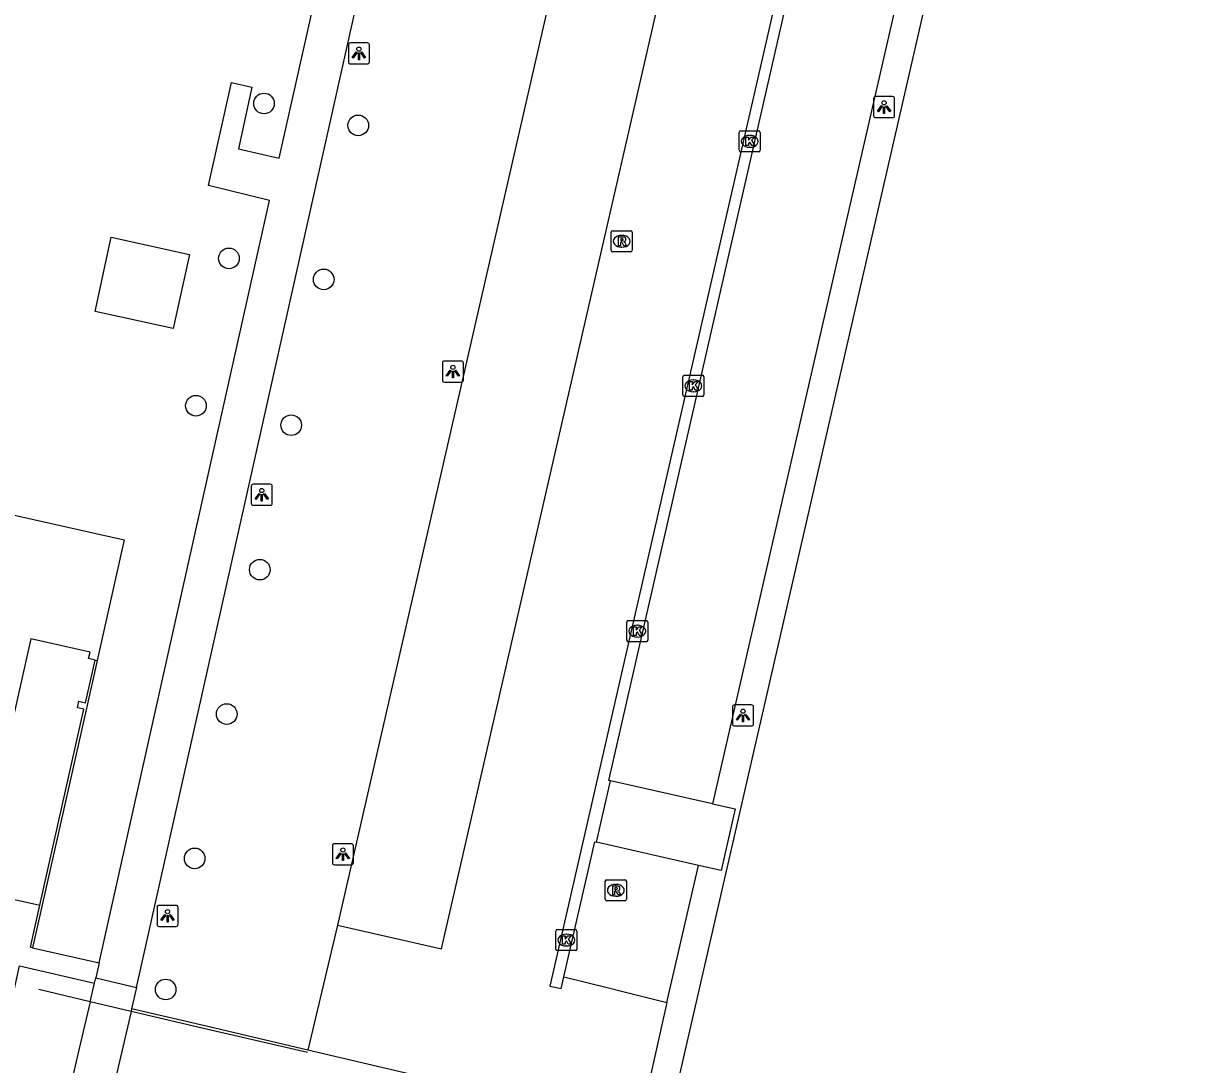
# Model space of a CAD drawing. Extents: x 161771 to 163125, y 382479 to 383177.
# Drawn here: x 162811.2 to 162866.2, y 382657.6 to 382706.9 of the extents above; entities that cross this region are included whole.
import ezdxf

# ---------------------------------------------------------------- set-up
doc = ezdxf.new("R2010")
doc.units = 0
for name, color, linetype in [('IMGEO_Boom', 7, 'Continuous'), ('IMGEO_Kolk', 7, 'Continuous'), ('IMGEO_Lichtpunt', 7, 'Continuous'), ('IMGEO_Muur', 7, 'Continuous'), ('IMGEO_Pand', 7, 'Continuous'), ('IMGEO_Parkeervlak_open', 7, 'Continuous'), ('IMGEO_Rijbaan_lokaal_open', 7, 'Continuous'), ('IMGEO_Rioolput', 7, 'Continuous'), ('IMGEO_Voetpad_gesloten', 7, 'Continuous'), ('IMGEO_Voetpad_op_trap', 7, 'Continuous'), ('IMGEO_Voetpad_open', 7, 'Continuous')]:
    doc.layers.add(name, color=color, linetype=linetype)

msp = doc.modelspace()

# ---------------------------------------------------------------- linework, layer by layer
at = {"layer": 'IMGEO_Boom'}
for centre in [(162822.644, 382703.13), (162827.11, 382702.091), (162820.982, 382695.787), (162825.473, 382694.791), (162819.416, 382688.806), (162823.933, 382687.885), (162822.445, 382681.04), (162820.876, 382674.198), (162819.357, 382667.357), (162817.982, 382661.148)]:
    msp.add_circle(centre, 0.489, dxfattribs=at)
at = {"layer": 'IMGEO_Kolk'}
for p, q in [((162845.167, 382700.909), (162845.167, 382701.761)), ((162845.242, 382701.835), (162846.094, 382701.835)), ((162846.168, 382701.761), (162846.168, 382700.909)), ((162845.655, 382701.615), (162845.68, 382701.615)), ((162846.094, 382700.835), (162845.242, 382700.835)), ((162845.678, 382701.055), (162845.653, 382701.055)), ((162842.495, 382689.323), (162842.495, 382690.175)), ((162842.57, 382690.249), (162843.422, 382690.249)), ((162843.496, 382690.175), (162843.496, 382689.323)), ((162842.983, 382690.029), (162843.008, 382690.029)), ((162843.422, 382689.249), (162842.57, 382689.249)), ((162843.006, 382689.469), (162842.981, 382689.469)), ((162839.911, 382678.627), (162840.763, 382678.627)), ((162839.836, 382677.701), (162839.836, 382678.553)), ((162840.324, 382678.407), (162840.349, 382678.407)), ((162840.837, 382678.553), (162840.837, 382677.701)), ((162840.763, 382677.627), (162839.911, 382677.627)), ((162840.347, 382677.847), (162840.322, 382677.847)), ((162836.475, 382663.064), (162836.475, 382663.916)), ((162836.55, 382663.99), (162837.402, 382663.99)), ((162837.476, 382663.916), (162837.476, 382663.064)), ((162836.963, 382663.77), (162836.988, 382663.77)), ((162837.402, 382662.99), (162836.55, 382662.99)), ((162836.986, 382663.21), (162836.961, 382663.21))]:
    msp.add_line(p, q, dxfattribs=at)
for points in [[(162845.167, 382700.909), (162845.167, 382701.761)], [(162845.242, 382701.835), (162846.094, 382701.835)], [(162846.168, 382701.761), (162846.168, 382700.909)], [(162845.488, 382701.535), (162845.611, 382701.535), (162845.611, 382701.384), (162845.741, 382701.535), (162845.905, 382701.535), (162845.759, 382701.384), (162845.912, 382701.135), (162845.76, 382701.135), (162845.675, 382701.299), (162845.611, 382701.232), (162845.611, 382701.135), (162845.488, 382701.135), (162845.488, 382701.535)], [(162846.094, 382700.835), (162845.242, 382700.835)], [(162842.495, 382689.323), (162842.495, 382690.175)], [(162842.57, 382690.249), (162843.422, 382690.249)], [(162843.496, 382690.175), (162843.496, 382689.323)], [(162842.816, 382689.949), (162842.939, 382689.949), (162842.939, 382689.798), (162843.069, 382689.949), (162843.233, 382689.949), (162843.087, 382689.798), (162843.24, 382689.549), (162843.088, 382689.549), (162843.003, 382689.713), (162842.939, 382689.646), (162842.939, 382689.549), (162842.816, 382689.549), (162842.816, 382689.949)], [(162843.422, 382689.249), (162842.57, 382689.249)], [(162839.911, 382678.627), (162840.763, 382678.627)], [(162839.836, 382677.701), (162839.836, 382678.553)], [(162840.157, 382678.327), (162840.28, 382678.327), (162840.28, 382678.176), (162840.41, 382678.327), (162840.574, 382678.327), (162840.428, 382678.176), (162840.581, 382677.927), (162840.429, 382677.927), (162840.344, 382678.091), (162840.28, 382678.024), (162840.28, 382677.927), (162840.157, 382677.927), (162840.157, 382678.327)], [(162840.837, 382678.553), (162840.837, 382677.701)], [(162840.763, 382677.627), (162839.911, 382677.627)], [(162836.475, 382663.064), (162836.475, 382663.916)], [(162836.55, 382663.99), (162837.402, 382663.99)], [(162837.476, 382663.916), (162837.476, 382663.064)], [(162836.796, 382663.69), (162836.919, 382663.69), (162836.919, 382663.539), (162837.049, 382663.69), (162837.213, 382663.69), (162837.067, 382663.539), (162837.22, 382663.29), (162837.068, 382663.29), (162836.983, 382663.454), (162836.919, 382663.387), (162836.919, 382663.29), (162836.796, 382663.29), (162836.796, 382663.69)], [(162837.402, 382662.99), (162836.55, 382662.99)]]:
    msp.add_lwpolyline(points, dxfattribs=at)
for centre, start, end in [((162845.244, 382701.759), 91.552, 178.448), ((162845.244, 382701.759), 91.552, 178.448), ((162846.092, 382701.759), 1.552, 88.448), ((162846.092, 382701.759), 1.552, 88.448), ((162845.244, 382700.911), 181.552, 268.448), ((162845.244, 382700.911), 181.552, 268.448), ((162846.092, 382700.911), 271.552, 358.448), ((162846.092, 382700.911), 271.552, 358.448), ((162842.572, 382690.173), 91.552, 178.448), ((162842.572, 382690.173), 91.552, 178.448), ((162843.42, 382690.173), 1.552, 88.448), ((162843.42, 382690.173), 1.552, 88.448), ((162842.572, 382689.325), 181.552, 268.448), ((162842.572, 382689.325), 181.552, 268.448), ((162843.42, 382689.325), 271.552, 358.448), ((162843.42, 382689.325), 271.552, 358.448), ((162839.913, 382678.551), 91.552, 178.448), ((162839.913, 382678.551), 91.552, 178.448), ((162840.761, 382678.551), 1.552, 88.448), ((162840.761, 382678.551), 1.552, 88.448), ((162839.913, 382677.703), 181.552, 268.448), ((162839.913, 382677.703), 181.552, 268.448), ((162840.761, 382677.703), 271.552, 358.448), ((162840.761, 382677.703), 271.552, 358.448), ((162836.552, 382663.914), 91.552, 178.448), ((162836.552, 382663.914), 91.552, 178.448), ((162837.4, 382663.914), 1.552, 88.448), ((162837.4, 382663.914), 1.552, 88.448), ((162836.552, 382663.066), 181.552, 268.448), ((162836.552, 382663.066), 181.552, 268.448), ((162837.4, 382663.066), 271.552, 358.448), ((162837.4, 382663.066), 271.552, 358.448)]:
    msp.add_arc(centre, 0.0765, start, end, dxfattribs=at)
for centre, major_axis, ratio, start_param, end_param in [((162845.654, 382701.335), (-0.387, 0.002), 0.722429, 4.712389, 7.853982), ((162845.679, 382701.335), (-0.39, 0.002), 0.717154, 1.570796, 4.712389), ((162842.982, 382689.749), (-0.387, 0.002), 0.722429, 4.712389, 7.853982), ((162843.007, 382689.749), (-0.39, 0.002), 0.717154, 1.570796, 4.712389), ((162840.323, 382678.127), (-0.387, 0.002), 0.722429, 4.712389, 7.853982), ((162840.348, 382678.127), (-0.39, 0.002), 0.717154, 1.570796, 4.712389), ((162836.962, 382663.49), (-0.387, 0.002), 0.722429, 4.712389, 7.853982), ((162836.987, 382663.49), (-0.39, 0.002), 0.717154, 1.570796, 4.712389)]:
    msp.add_ellipse(centre, major_axis=major_axis, ratio=ratio, start_param=start_param, end_param=end_param, dxfattribs=at)
at = {"layer": 'IMGEO_Lichtpunt'}
for p, q in [((162826.642, 382705.905), (162826.642, 382705.098)), ((162826.642, 382705.905), (162826.642, 382705.098)), ((162827.544, 382706), (162826.736, 382706)), ((162827.544, 382706), (162826.736, 382706)), ((162827.638, 382705.098), (162827.638, 382705.905)), ((162827.638, 382705.098), (162827.638, 382705.905)), ((162826.736, 382705.004), (162827.544, 382705.004)), ((162826.736, 382705.004), (162827.544, 382705.004)), ((162851.54, 382703.361), (162851.54, 382702.554)), ((162851.54, 382703.361), (162851.54, 382702.554)), ((162852.442, 382703.456), (162851.634, 382703.456)), ((162852.442, 382703.456), (162851.634, 382703.456)), ((162852.536, 382702.554), (162852.536, 382703.361)), ((162852.536, 382702.554), (162852.536, 382703.361)), ((162851.634, 382702.46), (162852.442, 382702.46)), ((162851.634, 382702.46), (162852.442, 382702.46)), ((162831.098, 382690.829), (162831.098, 382690.022)), ((162831.098, 382690.829), (162831.098, 382690.022)), ((162832, 382690.924), (162831.192, 382690.924)), ((162832, 382690.924), (162831.192, 382690.924)), ((162832.094, 382690.022), (162832.094, 382690.829)), ((162832.094, 382690.022), (162832.094, 382690.829)), ((162831.192, 382689.928), (162832, 382689.928)), ((162831.192, 382689.928), (162832, 382689.928)), ((162822.039, 382684.99), (162822.039, 382684.183)), ((162822.039, 382684.99), (162822.039, 382684.183)), ((162822.941, 382685.085), (162822.133, 382685.085)), ((162822.941, 382685.085), (162822.133, 382685.085)), ((162823.035, 382684.183), (162823.035, 382684.99)), ((162823.035, 382684.183), (162823.035, 382684.99)), ((162822.133, 382684.089), (162822.941, 382684.089)), ((162822.133, 382684.089), (162822.941, 382684.089)), ((162844.85, 382674.535), (162844.85, 382673.728)), ((162844.85, 382674.535), (162844.85, 382673.728)), ((162845.752, 382674.63), (162844.944, 382674.63)), ((162845.752, 382674.63), (162844.944, 382674.63)), ((162845.846, 382673.728), (162845.846, 382674.535)), ((162845.846, 382673.728), (162845.846, 382674.535)), ((162844.944, 382673.634), (162845.752, 382673.634)), ((162844.944, 382673.634), (162845.752, 382673.634)), ((162825.884, 382667.958), (162825.884, 382667.151)), ((162825.884, 382667.958), (162825.884, 382667.151)), ((162826.786, 382668.053), (162825.978, 382668.053)), ((162826.786, 382668.053), (162825.978, 382668.053)), ((162826.88, 382667.151), (162826.88, 382667.958)), ((162826.88, 382667.151), (162826.88, 382667.958)), ((162825.978, 382667.057), (162826.786, 382667.057)), ((162825.978, 382667.057), (162826.786, 382667.057)), ((162817.572, 382665.04), (162817.572, 382664.233)), ((162817.572, 382665.04), (162817.572, 382664.233)), ((162818.474, 382665.135), (162817.666, 382665.135)), ((162818.474, 382665.135), (162817.666, 382665.135)), ((162818.568, 382664.233), (162818.568, 382665.04)), ((162818.568, 382664.233), (162818.568, 382665.04)), ((162817.666, 382664.139), (162818.474, 382664.139)), ((162817.666, 382664.139), (162818.474, 382664.139))]:
    msp.add_line(p, q, dxfattribs=at)
for points in [[(162827.016, 382705.569), (162827.055, 382705.541), (162826.867, 382705.279), (162826.829, 382705.306), (162827.016, 382705.569)], [(162827.228, 382705.541), (162827.266, 382705.568), (162827.453, 382705.306), (162827.414, 382705.278), (162827.228, 382705.541)], [(162827.118, 382705.521), (162827.165, 382705.521), (162827.165, 382705.199), (162827.118, 382705.199), (162827.118, 382705.521)], [(162851.914, 382703.025), (162851.953, 382702.997), (162851.765, 382702.735), (162851.727, 382702.762), (162851.914, 382703.025)], [(162852.016, 382702.977), (162852.063, 382702.977), (162852.063, 382702.655), (162852.016, 382702.655), (162852.016, 382702.977)], [(162852.126, 382702.997), (162852.164, 382703.024), (162852.351, 382702.762), (162852.312, 382702.734), (162852.126, 382702.997)], [(162831.472, 382690.493), (162831.511, 382690.465), (162831.323, 382690.203), (162831.285, 382690.23), (162831.472, 382690.493)], [(162831.574, 382690.445), (162831.621, 382690.445), (162831.621, 382690.123), (162831.574, 382690.123), (162831.574, 382690.445)], [(162831.684, 382690.465), (162831.722, 382690.492), (162831.909, 382690.23), (162831.87, 382690.202), (162831.684, 382690.465)], [(162822.413, 382684.654), (162822.452, 382684.626), (162822.264, 382684.364), (162822.226, 382684.391), (162822.413, 382684.654)], [(162822.515, 382684.606), (162822.562, 382684.606), (162822.562, 382684.284), (162822.515, 382684.284), (162822.515, 382684.606)], [(162822.625, 382684.626), (162822.663, 382684.653), (162822.85, 382684.391), (162822.811, 382684.363), (162822.625, 382684.626)], [(162845.224, 382674.199), (162845.263, 382674.171), (162845.075, 382673.909), (162845.037, 382673.936), (162845.224, 382674.199)], [(162845.326, 382674.151), (162845.373, 382674.151), (162845.373, 382673.829), (162845.326, 382673.829), (162845.326, 382674.151)], [(162845.436, 382674.171), (162845.474, 382674.198), (162845.661, 382673.936), (162845.622, 382673.908), (162845.436, 382674.171)], [(162826.258, 382667.622), (162826.297, 382667.594), (162826.109, 382667.332), (162826.071, 382667.359), (162826.258, 382667.622)], [(162826.36, 382667.574), (162826.407, 382667.574), (162826.407, 382667.252), (162826.36, 382667.252), (162826.36, 382667.574)], [(162826.47, 382667.594), (162826.508, 382667.621), (162826.695, 382667.359), (162826.656, 382667.331), (162826.47, 382667.594)], [(162817.946, 382664.704), (162817.985, 382664.676), (162817.797, 382664.414), (162817.759, 382664.441), (162817.946, 382664.704)], [(162818.048, 382664.656), (162818.095, 382664.656), (162818.095, 382664.334), (162818.048, 382664.334), (162818.048, 382664.656)], [(162818.158, 382664.676), (162818.196, 382664.703), (162818.383, 382664.441), (162818.344, 382664.413), (162818.158, 382664.676)]]:
    msp.add_lwpolyline(points, dxfattribs=at)
for centre in [(162827.141, 382705.703), (162852.039, 382703.159), (162831.597, 382690.627), (162822.538, 382684.788), (162845.349, 382674.333), (162826.383, 382667.756), (162818.071, 382664.838)]:
    msp.add_circle(centre, 0.0994, dxfattribs=at)
for centre, start, end in [((162826.736, 382705.905), 90, 180), ((162826.736, 382705.905), 90, 180), ((162827.544, 382705.905), 0, 90), ((162827.544, 382705.905), 0, 90), ((162826.736, 382705.098), 180, 270), ((162826.736, 382705.098), 180, 270), ((162827.544, 382705.098), 270, 0), ((162827.544, 382705.098), 270, 360), ((162851.634, 382703.361), 90, 180), ((162851.634, 382703.361), 90, 180), ((162852.442, 382703.361), 0, 90), ((162852.442, 382703.361), 0, 90), ((162851.634, 382702.554), 180, 270), ((162851.634, 382702.554), 180, 270), ((162852.442, 382702.554), 270, 0), ((162852.442, 382702.554), 270, 360), ((162831.192, 382690.829), 90, 180), ((162831.192, 382690.829), 90, 180), ((162832, 382690.829), 0, 90), ((162832, 382690.829), 0, 90), ((162831.192, 382690.022), 180, 270), ((162831.192, 382690.022), 180, 270), ((162832, 382690.022), 270, 0), ((162832, 382690.022), 270, 360), ((162822.133, 382684.99), 90, 180), ((162822.133, 382684.99), 90, 180), ((162822.941, 382684.99), 0, 90), ((162822.941, 382684.99), 0, 90), ((162822.133, 382684.183), 180, 270), ((162822.133, 382684.183), 180, 270), ((162822.941, 382684.183), 270, 0), ((162822.941, 382684.183), 270, 360), ((162844.944, 382674.535), 90, 180), ((162844.944, 382674.535), 90, 180), ((162845.752, 382674.535), 0, 90), ((162845.752, 382674.535), 0, 90), ((162844.944, 382673.728), 180, 270), ((162844.944, 382673.728), 180, 270), ((162845.752, 382673.728), 270, 0), ((162845.752, 382673.728), 270, 360), ((162825.978, 382667.958), 90, 180), ((162825.978, 382667.958), 90, 180), ((162826.786, 382667.958), 0, 90), ((162826.786, 382667.958), 0, 90), ((162825.978, 382667.151), 180, 270), ((162825.978, 382667.151), 180, 270), ((162826.786, 382667.151), 270, 0), ((162826.786, 382667.151), 270, 360), ((162817.666, 382665.04), 90, 180), ((162817.666, 382665.04), 90, 180), ((162818.474, 382665.04), 0, 90), ((162818.474, 382665.04), 0, 90), ((162817.666, 382664.233), 180, 270), ((162817.666, 382664.233), 180, 270), ((162818.474, 382664.233), 270, 0), ((162818.474, 382664.233), 270, 360)]:
    msp.add_arc(centre, 0.0946, start, end, dxfattribs=at)
at = {"layer": 'IMGEO_Muur'}
for points in [[(162814.73, 382676.731), (162814.207, 382674.402), (162811.677, 382663.129)], [(162812.025, 382665.14), (162814.109, 382674.424), (162813.796, 382674.495), (162813.867, 382674.807), (162814.189, 382674.735), (162814.643, 382676.751)], [(162811.677, 382663.129), (162811.579, 382663.151), (162812.025, 382665.14)], [(162814.396, 382660.564), (162811.973, 382661.15)], [(162824.704, 382658.17), (162819.781, 382659.295), (162816.341, 382660.104)]]:
    msp.add_lwpolyline(points, dxfattribs=at)
at = {"layer": 'IMGEO_Pand'}
for points in [[(162819.112, 382695.976), (162818.344, 382692.463), (162814.634, 382693.274), (162815.402, 382696.787), (162819.112, 382695.976)], [(162814.643, 382676.751), (162814.326, 382676.823), (162814.397, 382677.135), (162811.585, 382677.769), (162809.833, 382670.005), (162802.868, 382671.574), (162804.027, 382676.682), (162803.234, 382676.863), (162804.539, 382682.592), (162806.407, 382682.176), (162806.923, 382684.497), (162816.014, 382682.456), (162814.73, 382676.731)], [(162814.643, 382676.751), (162814.73, 382676.731)], [(162838.412, 382668.125), (162839.073, 382671.03)], [(162843.904, 382669.944), (162839.073, 382671.03)], [(162843.904, 382669.944), (162844.976, 382669.703), (162844.31, 382666.778), (162843.234, 382667.024)], [(162843.234, 382667.024), (162838.412, 382668.125)]]:
    msp.add_lwpolyline(points, dxfattribs=at)
at = {"layer": 'IMGEO_Parkeervlak_open'}
msp.add_lwpolyline([(162849.683, 382747.065), (162845.34, 382748.09), (162842.003, 382733.511), (162826.13, 382664.203)], dxfattribs=at)
at = {"layer": 'IMGEO_Rijbaan_lokaal_open'}
for points in [[(162856.438, 382749.679), (162836.2, 382661.307), (162836.726, 382661.202), (162836.856, 382661.742)], [(162826.13, 382664.203), (162831.063, 382663.079), (162847.59, 382735.134), (162849.737, 382744.603), (162850.368, 382747.388)], [(162839.073, 382671.03), (162838.983, 382671.05), (162856.145, 382746.14)], [(162773.979, 382673.613), (162812.025, 382665.14)], [(162836.856, 382661.742), (162838.32, 382668.146), (162838.412, 382668.125)], [(162826.13, 382664.203), (162824.729, 382658.278)], [(162800.533, 382663.062), (162801.564, 382662.833), (162801.321, 382661.777), (162810.5, 382659.737), (162811.058, 382662.266), (162814.609, 382661.454)], [(162811.677, 382663.129), (162814.825, 382662.405)], [(162814.825, 382662.405), (162814.669, 382661.706)], [(162814.609, 382661.454), (162814.669, 382661.706)], [(162836.856, 382661.742), (162839.098, 382661.189), (162839.582, 382661.07), (162841.746, 382660.536)], [(162841.746, 382660.536), (162840.665, 382655.728)], [(162840.41, 382654.596), (162824.729, 382658.278)]]:
    msp.add_lwpolyline(points, dxfattribs=at)
at = {"layer": 'IMGEO_Rioolput'}
for p, q in [((162839.1, 382696.174), (162839.1, 382697.026)), ((162839.175, 382697.1), (162840.027, 382697.1)), ((162839.588, 382696.88), (162839.613, 382696.88)), ((162840.101, 382697.026), (162840.101, 382696.174)), ((162839.611, 382696.32), (162839.586, 382696.32)), ((162840.027, 382696.1), (162839.175, 382696.1)), ((162838.82, 382665.421), (162838.82, 382666.273)), ((162838.895, 382666.347), (162839.747, 382666.347)), ((162839.308, 382666.127), (162839.333, 382666.127)), ((162839.821, 382666.273), (162839.821, 382665.421)), ((162839.331, 382665.567), (162839.306, 382665.567)), ((162839.747, 382665.347), (162838.895, 382665.347))]:
    msp.add_line(p, q, dxfattribs=at)
for points in [[(162839.1, 382696.174), (162839.1, 382697.026)], [(162839.175, 382697.1), (162840.027, 382697.1)], [(162839.689, 382696.798), (162839.437, 382696.8), (162839.437, 382696.4)], [(162840.101, 382697.026), (162840.101, 382696.174)], [(162839.437, 382696.4), (162839.561, 382696.4), (162839.561, 382696.562), (162839.572, 382696.562)], [(162839.615, 382696.719), (162839.561, 382696.719), (162839.561, 382696.638)], [(162839.561, 382696.638), (162839.613, 382696.638)], [(162839.619, 382696.533), (162839.69, 382696.4), (162839.83, 382696.4), (162839.765, 382696.526)], [(162840.027, 382696.1), (162839.175, 382696.1)], [(162838.82, 382665.421), (162838.82, 382666.273)], [(162838.895, 382666.347), (162839.747, 382666.347)], [(162839.409, 382666.045), (162839.157, 382666.047), (162839.157, 382665.647)], [(162839.821, 382666.273), (162839.821, 382665.421)], [(162839.157, 382665.647), (162839.281, 382665.647), (162839.281, 382665.809), (162839.292, 382665.809)], [(162839.335, 382665.966), (162839.281, 382665.966), (162839.281, 382665.885)], [(162839.281, 382665.885), (162839.333, 382665.885)], [(162839.339, 382665.78), (162839.41, 382665.647), (162839.55, 382665.647), (162839.485, 382665.773)], [(162839.747, 382665.347), (162838.895, 382665.347)]]:
    msp.add_lwpolyline(points, dxfattribs=at)
for centre, radius, start, end in [((162839.177, 382697.024), 0.0765, 91.552, 178.448), ((162839.177, 382697.024), 0.0765, 91.552, 178.448), ((162839.688, 382696.688), 0.109, 350.3612, 89.416), ((162840.025, 382697.024), 0.0765, 1.552, 88.448), ((162840.025, 382697.024), 0.0765, 1.552, 88.448), ((162839.571, 382696.509), 0.0533, 26.0293, 88.6989), ((162839.597, 382696.827), 0.19, 274.7715, 282.9687), ((162839.621, 382696.623), 0.0964, 77.0061, 93.1865), ((162839.635, 382696.68), 0.0378, 276.6634, 79.6772), ((162839.686, 382696.688), 0.112, 277.5842, 350.9817), ((162839.67, 382696.473), 0.108, 29.5134, 73.7905), ((162839.177, 382696.176), 0.0765, 181.552, 268.448), ((162839.177, 382696.176), 0.0765, 181.552, 268.448), ((162840.025, 382696.176), 0.0765, 271.552, 358.448), ((162840.025, 382696.176), 0.0765, 271.552, 358.448), ((162838.897, 382666.271), 0.0765, 91.552, 178.448), ((162838.897, 382666.271), 0.0765, 91.552, 178.448), ((162839.408, 382665.935), 0.109, 350.3612, 89.416), ((162839.745, 382666.271), 0.0765, 1.552, 88.448), ((162839.745, 382666.271), 0.0765, 1.552, 88.448), ((162839.291, 382665.756), 0.0533, 26.0293, 88.6989), ((162839.317, 382666.074), 0.19, 274.7715, 282.9687), ((162839.341, 382665.87), 0.0964, 77.0061, 93.1865), ((162839.355, 382665.927), 0.0378, 276.6634, 79.6772), ((162839.406, 382665.935), 0.112, 277.5842, 350.9817), ((162839.39, 382665.72), 0.108, 29.5134, 73.7905), ((162838.897, 382665.423), 0.0765, 181.552, 268.448), ((162838.897, 382665.423), 0.0765, 181.552, 268.448), ((162839.745, 382665.423), 0.0765, 271.552, 358.448), ((162839.745, 382665.423), 0.0765, 271.552, 358.448)]:
    msp.add_arc(centre, radius, start, end, dxfattribs=at)
for centre, major_axis, ratio, start_param, end_param in [((162839.587, 382696.6), (-0.387, 0.002), 0.722429, 4.712389, 7.853982), ((162839.612, 382696.6), (-0.39, 0.002), 0.717154, 1.570796, 4.712389), ((162839.307, 382665.847), (-0.387, 0.002), 0.722429, 4.712389, 7.853982), ((162839.332, 382665.847), (-0.39, 0.002), 0.717154, 1.570796, 4.712389)]:
    msp.add_ellipse(centre, major_axis=major_axis, ratio=ratio, start_param=start_param, end_param=end_param, dxfattribs=at)
at = {"layer": 'IMGEO_Voetpad_gesloten'}
for points in [[(162814.825, 382662.405), (162822.912, 382698.531), (162820.017, 382699.242), (162821.107, 382704.125), (162822.071, 382703.909), (162821.427, 382700.975), (162823.362, 382700.537), (162827.558, 382719.252), (162824.645, 382719.95), (162825.509, 382723.839), (162826.479, 382723.64), (162826.043, 382721.663), (162827.978, 382721.212), (162832.057, 382739.292), (162829.137, 382739.969), (162829.987, 382743.861), (162830.954, 382743.652), (162830.517, 382741.694), (162832.443, 382741.227), (162835.425, 382754.422)], [(162816.6, 382661.248), (162821.531, 382683.237), (162826.653, 382706.107), (162837.37, 382753.981)], [(162814.669, 382661.706), (162816.6, 382661.248)], [(162814.396, 382660.564), (162813.883, 382658.352), (162804.709, 382618.752), (162794.983, 382621.009)], [(162816.341, 382660.104), (162814.396, 382660.564)], [(162816.341, 382660.104), (162815.621, 382656.989)]]:
    msp.add_lwpolyline(points, dxfattribs=at)
at = {"layer": 'IMGEO_Voetpad_op_trap'}
for points in [[(162814.396, 382660.564), (162814.609, 382661.454)], [(162816.6, 382661.248), (162816.37, 382660.232)]]:
    msp.add_lwpolyline(points, dxfattribs=at)
at = {"layer": 'IMGEO_Voetpad_open'}
for points in [[(162860.55, 382742.665), (162857.882, 382730.884), (162843.904, 382669.944)], [(162914.887, 382729.3), (162895.285, 382643.911), (162842.136, 382656.151), (162861.735, 382741.595), (162914.887, 382729.3)], [(162841.746, 382660.536), (162843.234, 382667.024)], [(162816.37, 382660.232), (162816.341, 382660.104)], [(162824.729, 382658.278), (162820.04, 382659.379), (162816.37, 382660.232)]]:
    msp.add_lwpolyline(points, dxfattribs=at)

doc.saveas('drawing.dxf')
